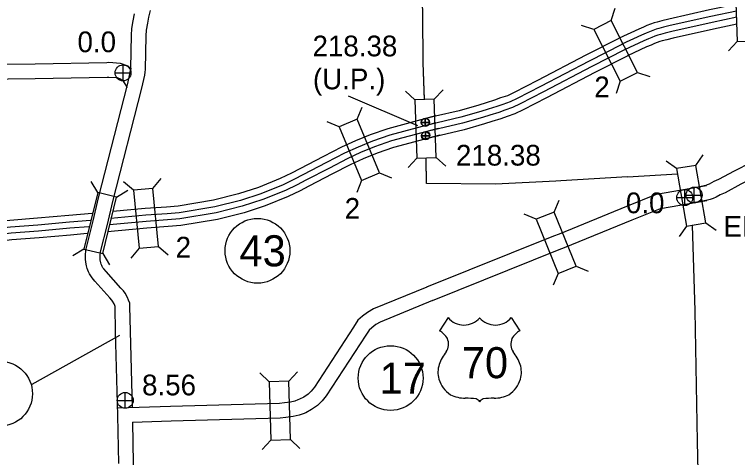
# Model space of a CAD drawing. Extents: x -939622 to -934222, y 1383701 to 1385301.
# Drawn here: x -935977.92 to -935933.73, y 1384238.42 to 1384265.52 of the extents above; entities that cross this region are included whole.
import ezdxf

# ---------------------------------------------------------------- set-up
doc = ezdxf.new("R2010")
doc.units = 0
for name, color, linetype in [('Level 10', 7, 'Continuous'), ('Level 15', 7, 'Continuous'), ('Level 19', 7, 'Continuous'), ('Level 2', 7, 'Continuous'), ('Level 20', 7, 'Continuous'), ('Level 22', 7, 'Continuous'), ('Level 25', 7, 'Continuous'), ('Level 26', 7, 'Continuous'), ('Level 27', 7, 'Continuous')]:
    doc.layers.add(name, color=color, linetype=linetype)

msp = doc.modelspace()

# ---------------------------------------------------------------- linework, layer by layer
at = {"layer": 'Level 10'}
for points in [[(-935970.764, 1384262.186), (-935970.975, 1384262.365), (-935971.445, 1384262.532), (-935972.142, 1384262.575), (-935972.279, 1384262.565), (-935976.659, 1384262.492), (-935981.624, 1384262.432)], [(-935971.038, 1384261.038), (-935971.12, 1384261.223), (-935971.228, 1384261.4), (-935971.431, 1384261.572), (-935971.626, 1384261.641), (-935972.139, 1384261.673), (-935972.241, 1384261.666), (-935976.646, 1384261.592), (-935981.614, 1384261.532)]]:
    msp.add_lwpolyline(points, dxfattribs=at)
at = {"layer": 'Level 15'}
for points in [[(-935970.707, 1384241.473), (-935970.832, 1384246.151), (-935970.858, 1384247.664), (-935970.866, 1384247.857), (-935970.949, 1384248.057), (-935971.012, 1384248.218), (-935971.155, 1384248.475), (-935971.249, 1384248.61), (-935971.407, 1384248.791), (-935972.314, 1384249.795), (-935972.458, 1384249.97), (-935972.507, 1384250.035), (-935972.551, 1384250.107), (-935972.579, 1384250.16), (-935972.611, 1384250.243), (-935972.635, 1384250.341), (-935972.671, 1384250.518), (-935972.684, 1384250.612), (-935972.685, 1384250.799), (-935972.654, 1384251.006), (-935972.236, 1384252.684), (-935971.897, 1384254.082), (-935970.14, 1384261.006), (-935969.958, 1384261.812), (-935969.933, 1384261.997), (-935969.908, 1384262.158), (-935969.869, 1384264.21), (-935969.84, 1384264.565), (-935969.773, 1384264.984), (-935969.7, 1384265.365), (-935969.607, 1384265.757)], [(-935971.532, 1384238.056), (-935971.595, 1384240.991), (-935971.732, 1384246.131), (-935971.758, 1384247.637), (-935971.759, 1384247.66), (-935971.783, 1384247.72), (-935971.828, 1384247.832), (-935971.92, 1384247.998), (-935971.96, 1384248.056), (-935972.08, 1384248.194), (-935972.995, 1384249.206), (-935973.167, 1384249.415), (-935973.253, 1384249.53), (-935973.331, 1384249.658), (-935973.401, 1384249.787), (-935973.471, 1384249.976), (-935973.513, 1384250.141), (-935973.559, 1384250.369), (-935973.583, 1384250.55), (-935973.585, 1384250.863), (-935973.537, 1384251.182), (-935973.11, 1384252.899), (-935972.771, 1384254.298), (-935971.015, 1384261.216), (-935970.844, 1384261.971), (-935970.824, 1384262.125), (-935970.807, 1384262.236), (-935970.768, 1384264.255), (-935970.734, 1384264.673), (-935970.659, 1384265.14), (-935970.58, 1384265.553)], [(-935932.888, 1384256.461), (-935933.928, 1384255.938), (-935934.886, 1384255.433), (-935935.178, 1384255.302), (-935935.463, 1384255.151), (-935935.574, 1384255.093), (-935935.669, 1384255.058), (-935935.758, 1384255.032), (-935936.126, 1384254.965), (-935936.567, 1384254.893)], [(-935932.832, 1384255.482), (-935933.516, 1384255.138), (-935934.492, 1384254.623), (-935934.783, 1384254.493), (-935935.043, 1384254.355), (-935935.207, 1384254.269), (-935935.39, 1384254.201), (-935935.555, 1384254.155), (-935935.972, 1384254.078), (-935936.488, 1384253.993)], [(-935940.498, 1384253.795), (-935938.689, 1384254.528), (-935935.632, 1384255.054)], [(-935952.709, 1384248.855), (-935944.961, 1384251.988), (-935944.616, 1384252.114), (-935940.499, 1384253.795)], [(-935940.16, 1384252.961), (-935938.441, 1384253.657), (-935935.612, 1384254.144)], [(-935936.539, 1384253.985), (-935936.485, 1384253.994)], [(-935952.372, 1384248.02), (-935944.638, 1384251.148), (-935944.292, 1384251.274), (-935940.159, 1384252.962)], [(-935952.711, 1384248.854), (-935955.976, 1384247.516), (-935956.336, 1384247.294), (-935956.64, 1384247.063), (-935956.932, 1384246.816), (-935957.198, 1384246.401), (-935959.586, 1384242.737), (-935959.787, 1384242.492), (-935959.976, 1384242.304), (-935960.236, 1384242.124), (-935960.492, 1384241.988), (-935960.606, 1384241.944), (-935960.786, 1384241.874), (-935961.047, 1384241.813), (-935961.419, 1384241.766), (-935961.726, 1384241.739), (-935968.371, 1384241.547), (-935971.586, 1384241.437)], [(-935952.37, 1384248.021), (-935955.567, 1384246.711), (-935955.826, 1384246.551), (-935956.076, 1384246.361), (-935956.247, 1384246.216), (-935956.442, 1384245.912), (-935958.859, 1384242.203), (-935959.12, 1384241.886), (-935959.398, 1384241.61), (-935959.767, 1384241.354), (-935960.116, 1384241.168), (-935960.28, 1384241.105), (-935960.519, 1384241.012), (-935960.888, 1384240.926), (-935961.323, 1384240.871), (-935961.673, 1384240.84), (-935968.343, 1384240.648), (-935970.695, 1384240.567)], [(-935970.567, 1384234.34), (-935970.539, 1384234.507), (-935970.532, 1384234.704), (-935970.538, 1384235.124), (-935970.632, 1384238.08), (-935970.686, 1384240.582)]]:
    msp.add_lwpolyline(points, dxfattribs=at)
at = {"layer": 'Level 19'}
for points in [[(-935933.841, 1384266.141), (-935935.445, 1384265.803), (-935937.93, 1384265.244), (-935938.35, 1384265.138), (-935938.646, 1384265.06), (-935938.827, 1384265.009), (-935939.045, 1384264.939), (-935939.27, 1384264.845), (-935939.483, 1384264.749), (-935939.769, 1384264.632), (-935940.968, 1384264.07)], [(-935933.788, 1384265.731), (-935935.358, 1384265.4), (-935937.835, 1384264.842), (-935938.247, 1384264.739), (-935938.537, 1384264.662), (-935938.708, 1384264.614), (-935938.902, 1384264.551), (-935939.106, 1384264.466), (-935939.32, 1384264.37), (-935939.604, 1384264.254), (-935940.792, 1384263.696)], [(-935933.777, 1384265.35), (-935935.278, 1384265.033), (-935937.748, 1384264.478), (-935938.154, 1384264.376), (-935938.439, 1384264.3), (-935938.6, 1384264.255), (-935938.772, 1384264.199), (-935938.957, 1384264.122), (-935939.172, 1384264.025), (-935939.454, 1384263.911), (-935940.633, 1384263.357)], [(-935933.761, 1384264.932), (-935935.19, 1384264.63), (-935937.652, 1384264.076), (-935938.051, 1384263.976), (-935938.33, 1384263.902), (-935938.48, 1384263.86), (-935938.629, 1384263.812), (-935938.793, 1384263.744), (-935939.009, 1384263.646), (-935939.288, 1384263.533), (-935940.458, 1384262.984)], [(-935940.985, 1384264.061), (-935942.988, 1384263.04), (-935945.955, 1384261.489), (-935947.374, 1384260.754), (-935947.783, 1384260.555), (-935948.207, 1384260.415), (-935948.571, 1384260.276), (-935949.097, 1384260.12), (-935949.538, 1384259.979), (-935950.74, 1384259.637), (-935952.182, 1384259.296), (-935952.825, 1384259.142)], [(-935940.798, 1384263.694), (-935942.799, 1384262.673), (-935945.764, 1384261.123), (-935947.188, 1384260.385), (-935947.628, 1384260.171), (-935948.069, 1384260.026), (-935948.439, 1384259.885), (-935948.976, 1384259.726), (-935949.419, 1384259.584), (-935950.636, 1384259.237), (-935952.087, 1384258.895), (-935952.814, 1384258.721)], [(-935940.627, 1384263.36), (-935942.627, 1384262.34), (-935945.591, 1384260.791), (-935947.02, 1384260.05), (-935947.486, 1384259.823), (-935947.944, 1384259.673), (-935948.318, 1384259.53), (-935948.865, 1384259.367), (-935949.31, 1384259.225), (-935950.541, 1384258.874), (-935952, 1384258.53), (-935952.803, 1384258.338)], [(-935940.44, 1384262.992), (-935942.438, 1384261.974), (-935945.401, 1384260.425), (-935946.835, 1384259.682), (-935947.331, 1384259.44), (-935947.806, 1384259.284), (-935948.186, 1384259.139), (-935948.744, 1384258.973), (-935949.191, 1384258.83), (-935950.437, 1384258.475), (-935951.905, 1384258.129), (-935952.761, 1384257.924)], [(-935952.188, 1384259.316), (-935955.094, 1384258.538), (-935956.183, 1384258.167), (-935957.077, 1384257.794), (-935957.934, 1384257.404), (-935959.032, 1384256.83), (-935960.474, 1384256.079), (-935960.992, 1384255.809), (-935961.669, 1384255.487), (-935963.004, 1384254.949), (-935964.218, 1384254.547), (-935965.755, 1384254.16), (-935967.909, 1384253.808), (-935968.617, 1384253.743), (-935969.929, 1384253.651), (-935971.912, 1384253.465)], [(-935952.157, 1384258.898), (-935954.974, 1384258.143), (-935956.037, 1384257.781), (-935956.912, 1384257.416), (-935957.753, 1384257.034), (-935958.841, 1384256.464), (-935960.283, 1384255.713), (-935960.808, 1384255.44), (-935961.503, 1384255.109), (-935962.862, 1384254.562), (-935964.102, 1384254.151), (-935965.671, 1384253.756), (-935967.857, 1384253.399), (-935968.584, 1384253.332), (-935969.895, 1384253.24), (-935972.018, 1384253.041)], [(-935952.022, 1384258.546), (-935954.865, 1384257.784), (-935955.904, 1384257.431), (-935956.763, 1384257.072), (-935957.589, 1384256.696), (-935958.668, 1384256.132), (-935960.11, 1384255.381), (-935960.641, 1384255.104), (-935961.353, 1384254.766), (-935962.733, 1384254.209), (-935963.997, 1384253.791), (-935965.595, 1384253.388), (-935967.809, 1384253.027), (-935968.554, 1384252.958), (-935969.865, 1384252.866), (-935972.115, 1384252.655)], [(-935951.915, 1384258.147), (-935954.745, 1384257.39), (-935955.758, 1384257.045), (-935956.598, 1384256.694), (-935957.408, 1384256.326), (-935958.477, 1384255.766), (-935959.919, 1384255.015), (-935960.457, 1384254.735), (-935961.187, 1384254.388), (-935962.591, 1384253.822), (-935963.882, 1384253.394), (-935965.511, 1384252.984), (-935967.757, 1384252.617), (-935968.52, 1384252.547), (-935969.831, 1384252.455), (-935972.222, 1384252.231)], [(-935973.177, 1384253.35), (-935974.592, 1384253.228), (-935976.515, 1384253.055), (-935978.203, 1384252.925), (-935979.807, 1384252.732), (-935980.534, 1384252.626), (-935981.62, 1384252.407), (-935982.888, 1384252.106), (-935983.989, 1384251.768), (-935984.531, 1384251.583), (-935985.375, 1384251.292), (-935986.539, 1384250.818), (-935987.261, 1384250.496), (-935987.758, 1384250.247)], [(-935973.276, 1384252.927), (-935974.556, 1384252.817), (-935976.481, 1384252.644), (-935978.163, 1384252.515), (-935979.752, 1384252.323), (-935980.464, 1384252.219), (-935981.531, 1384252.004), (-935982.78, 1384251.708), (-935983.861, 1384251.376), (-935984.397, 1384251.193), (-935985.23, 1384250.906), (-935986.377, 1384250.438), (-935987.085, 1384250.123), (-935987.765, 1384249.782), (-935987.767, 1384249.781)], [(-935973.373, 1384252.543), (-935974.523, 1384252.443), (-935976.45, 1384252.27), (-935978.126, 1384252.141), (-935979.703, 1384251.951), (-935980.4, 1384251.85), (-935981.451, 1384251.637), (-935982.681, 1384251.345), (-935983.746, 1384251.019), (-935984.275, 1384250.838), (-935985.098, 1384250.555), (-935986.23, 1384250.094), (-935986.924, 1384249.784), (-935987.596, 1384249.447), (-935987.734, 1384249.377)], [(-935973.48, 1384252.119), (-935974.487, 1384252.032), (-935976.416, 1384251.859), (-935978.085, 1384251.731), (-935979.648, 1384251.542), (-935980.329, 1384251.443), (-935981.363, 1384251.234), (-935982.573, 1384250.947), (-935983.618, 1384250.627), (-935984.141, 1384250.448), (-935984.953, 1384250.168), (-935986.068, 1384249.714), (-935986.748, 1384249.411), (-935987.41, 1384249.078), (-935987.735, 1384248.914)]]:
    msp.add_lwpolyline(points, dxfattribs=at)
at = {"layer": 'Level 2'}
for points in [[(-935952.859, 1384260.345), (-935952.941, 1384262.559), (-935952.949, 1384263.109), (-935953.027, 1384270.568), (-935953.001, 1384271.15), (-935953.059, 1384278.495), (-935953.072, 1384279.024), (-935953.178, 1384286.443), (-935953.182, 1384287.023), (-935953.247, 1384294.383), (-935953.225, 1384294.932), (-935953.389, 1384303.494)], [(-935952.857, 1384260.293), (-935952.941, 1384262.559), (-935952.949, 1384263.109), (-935953.027, 1384270.568), (-935953.001, 1384271.15), (-935953.059, 1384278.495), (-935953.072, 1384279.024), (-935953.178, 1384286.443), (-935953.182, 1384287.023), (-935953.247, 1384294.383), (-935953.225, 1384294.932), (-935953.389, 1384303.494)], [(-935940.442, 1384255.582), (-935944.524, 1384255.341), (-935944.824, 1384255.334), (-935948.512, 1384255.149), (-935952.731, 1384255.178), (-935952.759, 1384256.724)], [(-935940.442, 1384255.582), (-935944.524, 1384255.341), (-935944.824, 1384255.334), (-935948.512, 1384255.149), (-935952.731, 1384255.178), (-935952.758, 1384256.645)], [(-935940.442, 1384255.582), (-935937.391, 1384255.785)], [(-935940.442, 1384255.582), (-935937.401, 1384255.784)], [(-935936.504, 1384252.633), (-935936.337, 1384247.388), (-935936.19, 1384239.396), (-935936.103, 1384235.73)], [(-935936.503, 1384252.606), (-935936.337, 1384247.388), (-935936.19, 1384239.396), (-935936.103, 1384235.73)]]:
    msp.add_lwpolyline(points, dxfattribs=at)
at = {"layer": 'Level 20'}
for p, q in [((-935941.452, 1384265.15), (-935941.207, 1384265.903)), ((-935942.51, 1384264.611), (-935943.263, 1384264.855)), ((-935933.747, 1384263.868), (-935934.288, 1384263.29)), ((-935939.833, 1384261.975), (-935939.08, 1384261.73)), ((-935940.891, 1384261.435), (-935941.136, 1384260.682)), ((-935952.259, 1384260.34), (-935951.719, 1384260.919)), ((-935952.259, 1384260.34), (-935951.719, 1384260.919)), ((-935953.446, 1384260.299), (-935954.025, 1384260.839)), ((-935953.446, 1384260.299), (-935954.025, 1384260.839)), ((-935956.976, 1384259.117), (-935956.675, 1384259.85)), ((-935958.072, 1384258.659), (-935958.805, 1384258.96)), ((-935936.278, 1384256.294), (-935935.821, 1384256.941)), ((-935936.278, 1384256.294), (-935935.821, 1384256.941)), ((-935953.323, 1384256.737), (-935953.863, 1384256.158)), ((-935953.323, 1384256.737), (-935953.863, 1384256.158)), ((-935952.135, 1384256.778), (-935951.556, 1384256.238)), ((-935952.135, 1384256.778), (-935951.556, 1384256.238)), ((-935937.449, 1384256.093), (-935938.096, 1384256.55)), ((-935937.449, 1384256.093), (-935938.096, 1384256.55)), ((-935955.603, 1384255.828), (-935954.87, 1384255.527)), ((-935972.825, 1384254.638), (-935973.237, 1384255.314)), ((-935970.637, 1384254.772), (-935971.247, 1384255.277)), ((-935969.454, 1384254.882), (-935968.949, 1384255.492)), ((-935956.699, 1384255.371), (-935957, 1384254.638)), ((-935971.671, 1384254.357), (-935970.994, 1384254.769)), ((-935944.928, 1384253.438), (-935944.619, 1384254.167)), ((-935946.029, 1384252.993), (-935946.758, 1384253.302)), ((-935936.844, 1384252.581), (-935937.301, 1384251.934)), ((-935936.844, 1384252.581), (-935937.301, 1384251.934)), ((-935935.673, 1384252.782), (-935935.026, 1384252.325)), ((-935935.673, 1384252.782), (-935935.026, 1384252.325)), ((-935973.667, 1384251.175), (-935974.343, 1384250.763)), ((-935970.305, 1384251.223), (-935970.811, 1384250.613)), ((-935969.123, 1384251.334), (-935968.513, 1384250.828)), ((-935972.512, 1384250.894), (-935972.1, 1384250.218)), ((-935943.592, 1384250.134), (-935942.863, 1384249.825)), ((-935944.693, 1384249.689), (-935945.002, 1384248.96)), ((-935961.158, 1384243.088), (-935960.614, 1384243.664)), ((-935962.345, 1384243.054), (-935962.921, 1384243.597)), ((-935962.242, 1384239.491), (-935962.786, 1384238.915)), ((-935961.055, 1384239.526), (-935960.479, 1384238.982))]:
    msp.add_line(p, q, dxfattribs=at)
for points in [[(-935933.865, 1384267.43), (-935933.747, 1384263.868), (-935932.559, 1384263.907), (-935932.678, 1384267.469)], [(-935939.833, 1384261.975), (-935941.452, 1384265.15), (-935942.51, 1384264.611), (-935940.891, 1384261.435)], [(-935953.446, 1384260.299), (-935953.323, 1384256.737), (-935952.135, 1384256.778), (-935952.259, 1384260.34)], [(-935953.446, 1384260.299), (-935953.323, 1384256.737), (-935952.135, 1384256.778), (-935952.259, 1384260.34)], [(-935955.603, 1384255.828), (-935956.976, 1384259.117), (-935958.072, 1384258.659), (-935956.699, 1384255.371)], [(-935937.449, 1384256.093), (-935936.844, 1384252.581), (-935935.673, 1384252.782), (-935936.278, 1384256.294)], [(-935937.449, 1384256.093), (-935936.844, 1384252.581), (-935935.673, 1384252.782), (-935936.278, 1384256.294)], [(-935970.637, 1384254.772), (-935970.305, 1384251.223), (-935969.123, 1384251.334), (-935969.454, 1384254.882)], [(-935972.512, 1384250.894), (-935971.671, 1384254.357), (-935972.825, 1384254.638), (-935973.667, 1384251.175)], [(-935946.029, 1384252.993), (-935944.693, 1384249.689), (-935943.592, 1384250.134), (-935944.928, 1384253.438)], [(-935962.345, 1384243.054), (-935962.242, 1384239.491), (-935961.055, 1384239.526), (-935961.158, 1384243.088)]]:
    msp.add_lwpolyline(points, close=True, dxfattribs=at)
at = {"layer": 'Level 22'}
for p, q in [((-935951.416, 1384246.979), (-935951.936, 1384246.176)), ((-935947.556, 1384246.979), (-935947.036, 1384246.176))]:
    msp.add_line(p, q, dxfattribs=at)
for centre, radius, start, end in [((-935950.449, 1384247.793), 1.264, 220.075, 319.6701), ((-935948.523, 1384247.793), 1.264, 220.3299, 319.925), ((-935952.614, 1384245.011), 1.349, 30.7809, 59.9883), ((-935946.358, 1384245.011), 1.349, 120.0117, 149.2191), ((-935952.317, 1384245.366), 0.925, 328.8105, 21.2108), ((-935946.655, 1384245.366), 0.925, 158.7892, 211.1895), ((-935949.899, 1384243.471), 2.157, 138.9565, 162.6913), ((-935949.073, 1384243.471), 2.157, 17.3087, 41.0435), ((-935950.611, 1384243.648), 1.426, 160.9576, 197.3819), ((-935948.361, 1384243.648), 1.426, 342.6181, 19.0424), ((-935950.379, 1384243.652), 1.65, 195.1074, 237.1312), ((-935948.593, 1384243.652), 1.65, 302.8688, 344.8926), ((-935950.348, 1384244.171), 2.118, 244.0771, 269.5779), ((-935950.299, 1384238.174), 3.88, 81.1942, 90.9539), ((-935949.814, 1384241.652), 0.372, 28.0342, 72.9864), ((-935949.158, 1384241.652), 0.372, 107.0136, 151.9658), ((-935948.673, 1384238.174), 3.88, 89.0461, 98.8058), ((-935948.624, 1384244.171), 2.118, 270.4221, 295.9229)]:
    msp.add_arc(centre, radius, start, end, dxfattribs=at)
at = {"layer": 'Level 25'}
msp.add_line((-935957.521, 1384260.549), (-935953.295, 1384258.722), dxfattribs=at)
at = {"layer": 'Level 26'}
for p, q in [((-935971.282, 1384261.463), (-935971.282, 1384262.438)), ((-935971.769, 1384261.95), (-935970.794, 1384261.95)), ((-935952.812, 1384258.673), (-935952.815, 1384259.161)), ((-935952.803, 1384258.684), (-935952.803, 1384259.172)), ((-935953.058, 1384258.915), (-935952.57, 1384258.918)), ((-935953.047, 1384258.928), (-935952.559, 1384258.928)), ((-935952.793, 1384257.854), (-935952.796, 1384258.342)), ((-935952.778, 1384257.881), (-935952.778, 1384258.369)), ((-935953.039, 1384258.097), (-935952.551, 1384258.099)), ((-935953.022, 1384258.125), (-935952.535, 1384258.125)), ((-935936.954, 1384253.837), (-935936.954, 1384254.812)), ((-935936.376, 1384253.988), (-935936.381, 1384254.964)), ((-935937.441, 1384254.324), (-935936.466, 1384254.324)), ((-935936.867, 1384254.473), (-935935.89, 1384254.479)), ((-935971.149, 1384241.433), (-935971.149, 1384242.408)), ((-935971.636, 1384241.921), (-935970.661, 1384241.921))]:
    msp.add_line(p, q, dxfattribs=at)
for centre, radius in [((-935971.282, 1384261.95), 0.487), ((-935952.814, 1384258.917), 0.244), ((-935952.803, 1384258.928), 0.244), ((-935952.795, 1384258.098), 0.244), ((-935952.778, 1384258.125), 0.244), ((-935936.954, 1384254.324), 0.487), ((-935936.379, 1384254.476), 0.488), ((-935971.149, 1384241.921), 0.487)]:
    msp.add_circle(centre, radius, dxfattribs=at)
at = {"layer": 'Level 27'}
msp.add_line((-935976.84, 1384242.92), (-935971.485, 1384245.907), dxfattribs=at)
for centre in [(-935963.065, 1384251.068), (-935954.929, 1384243.284), (-935978.796, 1384242.329)]:
    msp.add_circle(centre, 1.98, dxfattribs=at)

# ---------------------------------------------------------------- texts
at = {"layer": 'Level 20'}
for p in [(-935942.48, 1384260.46), (-935957.734, 1384253.03), (-935968.067, 1384250.657)]:
    msp.add_text('2', height=1.267, dxfattribs=at).set_placement(p)
at = {"layer": 'Level 22'}
msp.add_text('70', height=1.9008, dxfattribs=at).set_placement((-935950.577, 1384243.275))
at = {"layer": 'Level 25'}
for s, p in [('0.0', (-935974.065, 1384263.214)), ('218.38', (-935959.702, 1384262.962)), ('(U.P.)', (-935959.676, 1384260.944)), ('218.38', (-935950.934, 1384256.28)), ('0.0', (-935940.548, 1384253.366)), ('END 17.04', (-935934.588, 1384251.929)), ('8.56', (-935970.118, 1384242.228))]:
    msp.add_text(s, height=1.2672, dxfattribs=at).set_placement(p)
at = {"layer": 'Level 27'}
for s, p in [('43', (-935964.164, 1384250.117)), ('17', (-935955.602, 1384242.333))]:
    msp.add_text(s, height=1.9008, dxfattribs=at).set_placement(p)

doc.saveas('drawing.dxf')
